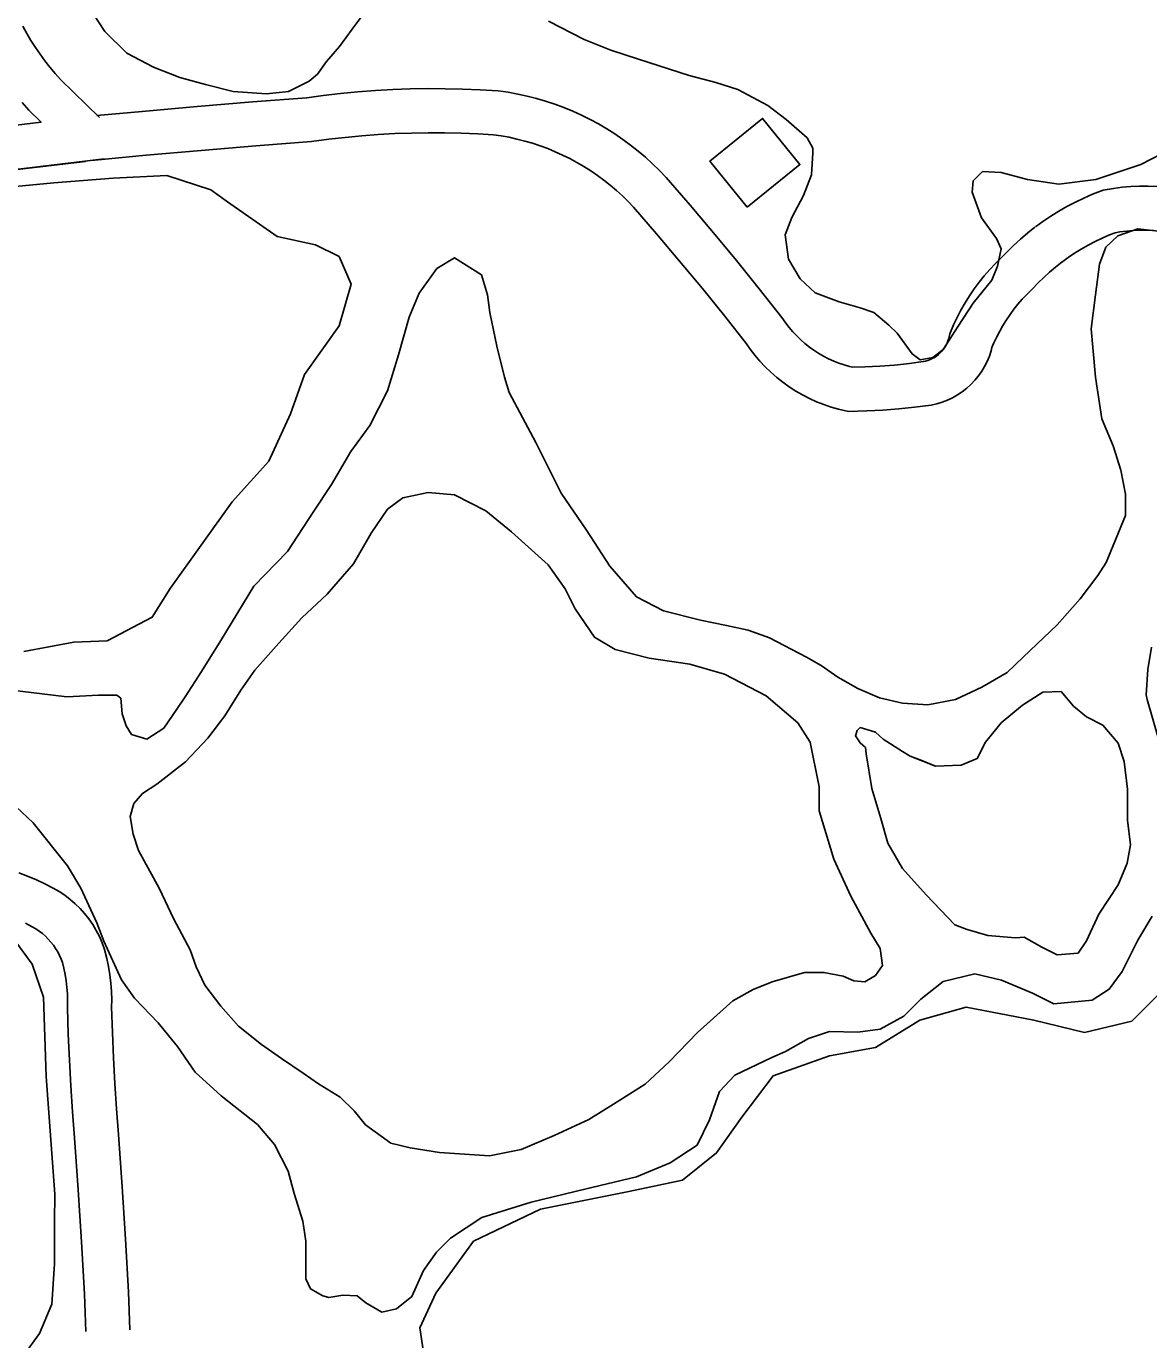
# Model space of a CAD drawing. Extents: x 3715084 to 3753216, y 488173 to 513963.
# Drawn here: x 3735343 to 3736107, y 497393 to 498287 of the extents above; entities that cross this region are included whole.
import ezdxf

# ---------------------------------------------------------------- set-up
doc = ezdxf.new("R2010")
doc.units = 0
for name, color, linetype in [('V-BLDG-OTLN', 7, 'Continuous'), ('V-ROAD-CNTR', 7, 'Continuous'), ('V-SITE-VEGE', 7, 'Continuous'), ('V-TOPO-SHOR', 7, 'Continuous')]:
    doc.layers.add(name, color=color, linetype=linetype)

msp = doc.modelspace()

# ---------------------------------------------------------------- linework, layer by layer
at = {"layer": 'V-BLDG-OTLN'}
msp.add_lwpolyline([(3735833.77, 498163.95), (3735808.26, 498195.37), (3735844.11, 498224.47), (3735869.6, 498193.05)], close=True, dxfattribs=at)
at = {"layer": 'V-ROAD-CNTR'}
for points in [[(3735340.61, 498287.13), (3735343.3, 498282.22), (3735346.14, 498277.41), (3735349.15, 498272.7), (3735352.32, 498268.09), (3735355.63, 498263.58), (3735359.09, 498259.2), (3735362.7, 498254.92), (3735366.3, 498250.93), (3735392.73, 498225.08)], [(3735391.06, 498226.3), (3735421.91, 498229.2), (3735459.37, 498232.5), (3735496.84, 498235.61), (3735533.86, 498238.48), (3735545.07, 498239.99), (3735556.88, 498241.35), (3735568.71, 498242.48), (3735580.56, 498243.38), (3735592.43, 498244.04), (3735604.3, 498244.48), (3735616.19, 498244.69), (3735628.07, 498244.66), (3735639.95, 498244.41), (3735651.83, 498243.93), (3735664.18, 498243.18), (3735671.03, 498242.18), (3735677.47, 498241), (3735683.86, 498239.61), (3735690.21, 498237.99), (3735696.49, 498236.15), (3735702.7, 498234.09), (3735708.84, 498231.82), (3735714.89, 498229.33), (3735720.86, 498226.64), (3735726.73, 498223.73), (3735732.49, 498220.63), (3735738.14, 498217.32), (3735743.67, 498213.82), (3735749.08, 498210.13), (3735754.35, 498206.26), (3735759.49, 498202.2), (3735764.48, 498197.96), (3735769.32, 498193.56), (3735774, 498188.98), (3735778.59, 498184.17), (3735794.86, 498165.37), (3735810.74, 498146.59), (3735826.4, 498127.65), (3735841.85, 498108.53), (3735857.32, 498088.94), (3735859.98, 498085.11), (3735862.31, 498082.07), (3735864.79, 498079.16), (3735867.4, 498076.37), (3735870.15, 498073.72), (3735873.03, 498071.19), (3735876.03, 498068.82), (3735879.14, 498066.6), (3735882.36, 498064.53), (3735885.67, 498062.62), (3735889.07, 498060.88), (3735892.56, 498059.3), (3735896.12, 498057.9), (3735899.74, 498056.67), (3735903.42, 498055.63), (3735905.66, 498055.11), (3735914.01, 498055.3), (3735924.06, 498055.81), (3735934.07, 498056.58), (3735944.07, 498057.63), (3735953.58, 498058.89), (3735955.09, 498059.23), (3735956.67, 498059.71), (3735958.21, 498060.3), (3735959.71, 498061), (3735961.14, 498061.81), (3735962.51, 498062.73), (3735963.81, 498063.75), (3735965.04, 498064.86), (3735966.17, 498066.05), (3735967.22, 498067.33), (3735968.17, 498068.68), (3735969.02, 498070.1), (3735969.75, 498071.57), (3735970.38, 498073.1), (3735970.9, 498074.67), (3735971.71, 498077.92), (3735974.21, 498083.91), (3735976.6, 498089.03), (3735979.19, 498094.04), (3735981.98, 498098.95), (3735984.97, 498103.75), (3735988.14, 498108.41), (3735991.5, 498112.95), (3735995.04, 498117.35), (3735998.76, 498121.6), (3736002.64, 498125.7), (3736006.26, 498129.23), (3736010.32, 498133.5), (3736014.94, 498138.01), (3736019.71, 498142.35), (3736024.64, 498146.51), (3736029.5, 498150.32)], [(3735340.1, 498235.19), (3735344.66, 498230.14), (3735353.08, 498221.9), (3735258.54, 498210.51)], [(3735387.32, 498195.82), (3735424.63, 498199.32), (3735461.93, 498202.61), (3735499.24, 498205.71), (3735537.03, 498208.63), (3735548.79, 498210.22), (3735560.02, 498211.51), (3735571.27, 498212.58), (3735582.54, 498213.44), (3735593.82, 498214.07), (3735605.12, 498214.49), (3735616.42, 498214.69), (3735627.72, 498214.67), (3735639.02, 498214.42), (3735650.31, 498213.96), (3735661.1, 498213.31), (3735666.17, 498212.57), (3735671.58, 498211.58), (3735676.95, 498210.41), (3735682.28, 498209.05), (3735687.56, 498207.5), (3735692.77, 498205.78), (3735697.93, 498203.87), (3735703.02, 498201.78), (3735708.03, 498199.51), (3735712.95, 498197.08), (3735717.8, 498194.47), (3735722.54, 498191.69), (3735727.19, 498188.75), (3735731.73, 498185.65), (3735736.16, 498182.39), (3735740.47, 498178.99), (3735744.66, 498175.43), (3735748.73, 498171.73), (3735752.67, 498167.89), (3735756.39, 498163.99), (3735772.06, 498145.86), (3735787.72, 498127.35), (3735803.17, 498108.66), (3735818.41, 498089.8), (3735833.2, 498071.08), (3735835.74, 498067.41), (3735838.97, 498063.21), (3735842.4, 498059.17), (3735846.03, 498055.31), (3735849.84, 498051.63), (3735853.82, 498048.14), (3735857.98, 498044.85), (3735862.29, 498041.77), (3735866.74, 498038.9), (3735871.34, 498036.25), (3735876.05, 498033.84), (3735880.88, 498031.66), (3735885.8, 498029.72), (3735890.82, 498028.02), (3735895.92, 498026.57), (3735902.56, 498025.03), (3735915.12, 498025.32), (3735925.97, 498025.86), (3735936.8, 498026.7), (3735947.61, 498027.84), (3735958.83, 498029.32), (3735962.71, 498030.19), (3735966.41, 498031.31), (3735970.02, 498032.7), (3735973.51, 498034.35), (3735976.88, 498036.25), (3735980.1, 498038.4), (3735983.15, 498040.78), (3735986.01, 498043.38), (3735988.68, 498046.19), (3735991.13, 498049.17), (3735993.35, 498052.33), (3735995.33, 498055.65), (3735997.07, 498059.11), (3735998.54, 498062.69), (3735999.75, 498066.36), (3736000.27, 498068.46), (3736001.66, 498071.77), (3736003.53, 498075.8), (3736005.57, 498079.74), (3736007.76, 498083.6), (3736010.11, 498087.37), (3736012.61, 498091.04), (3736015.25, 498094.61), (3736018.03, 498098.06), (3736020.95, 498101.41), (3736024.01, 498104.63), (3736027.61, 498108.14), (3736031.69, 498112.43), (3736035.52, 498116.18), (3736039.48, 498119.78), (3736043.58, 498123.24), (3736048.01, 498126.71)], [(3735396.02, 498196.86), (3735261.95, 498180.7)], [(3736029.94, 498150.65), (3736034.94, 498154.29), (3736040.3, 498157.89), (3736045.78, 498161.29), (3736051.38, 498164.49), (3736057.1, 498167.48), (3736062.92, 498170.26), (3736068.84, 498172.83), (3736076.04, 498175.64), (3736083.06, 498176.83), (3736088.91, 498177.56), (3736094.77, 498178.05), (3736100.66, 498178.29), (3736106.55, 498178.28), (3736112.44, 498178.02)], [(3736047.58, 498126.38), (3736052.13, 498129.69), (3736056.58, 498132.68), (3736061.13, 498135.51), (3736065.79, 498138.16), (3736070.53, 498140.65), (3736075.36, 498142.96), (3736080.28, 498145.09), (3736084.09, 498146.58), (3736087.43, 498147.14), (3736092.01, 498147.72), (3736096.62, 498148.1), (3736101.24, 498148.29), (3736105.86, 498148.28), (3736110.48, 498148.08)], [(3735337.9, 497711.07), (3735343.89, 497708.79), (3735349.8, 497706.28), (3735355.6, 497703.56), (3735361.34, 497700.59), (3735365.23, 497698.35), (3735369.09, 497695.78), (3735372.78, 497692.98), (3735376.29, 497689.95), (3735379.59, 497686.7), (3735382.69, 497683.26), (3735385.55, 497679.61), (3735388.18, 497675.8), (3735390.57, 497671.83), (3735392.69, 497667.71), (3735394.55, 497663.47), (3735396.26, 497658.79), (3735397.73, 497652.78), (3735398.85, 497647.22), (3735399.75, 497641.62), (3735400.42, 497635.99), (3735400.86, 497630.33), (3735401.08, 497624.66), (3735401.06, 497619.53), (3735401.55, 497602.36), (3735402.26, 497585.04), (3735403.18, 497567.74), (3735404.33, 497550.45), (3735405.7, 497533.04), (3735408.27, 497497.34), (3735410.54, 497461.61), (3735412.49, 497425.81), (3735413.53, 497400.05)], [(3735342.32, 497676.65), (3735346.95, 497674.25), (3735349.44, 497672.82), (3735351.71, 497671.31), (3735353.89, 497669.66), (3735355.94, 497667.88), (3735357.89, 497665.97), (3735359.71, 497663.94), (3735361.4, 497661.8), (3735362.95, 497659.55), (3735364.35, 497657.21), (3735365.6, 497654.79), (3735366.69, 497652.3), (3735367.51, 497650.06), (3735368.44, 497646.23), (3735369.33, 497641.87), (3735370.03, 497637.46), (3735370.56, 497633.04), (3735370.91, 497628.61), (3735371.07, 497624.15), (3735371.06, 497619.16), (3735371.56, 497601.32), (3735372.29, 497583.63), (3735373.24, 497565.95), (3735374.4, 497548.28), (3735375.78, 497530.78), (3735378.34, 497495.31), (3735380.59, 497459.84), (3735382.52, 497424.39), (3735383.56, 497398.84)]]:
    msp.add_lwpolyline(points, dxfattribs=at)
at = {"layer": 'V-SITE-VEGE'}
for points in [[(3735574.15, 498297.75), (3735564.71, 498285.18), (3735556.06, 498273.39), (3735547.41, 498263.17), (3735541.11, 498254.53), (3735535.61, 498249.81), (3735521.46, 498242.74), (3735506.52, 498241.17), (3735483.72, 498242.76), (3735464.86, 498247.48), (3735447.56, 498252.2), (3735429.48, 498259.29), (3735411.41, 498268.72), (3735396.48, 498283.67), (3735388.62, 498295.46)], [(3736122.83, 498204), (3736101.6, 498193), (3736087.45, 498188.29), (3736070.94, 498182.79), (3736045.79, 498179.66), (3736024.56, 498182.81), (3736006.48, 498187.54), (3735993.9, 498188.33), (3735987.61, 498182.04), (3735986.82, 498174.18), (3735993.1, 498156.88), (3736003.32, 498142.73), (3736006.46, 498135.65), (3736004.1, 498123.86), (3736000.16, 498114.43), (3735987.58, 498098.71), (3735977.35, 498082.99), (3735967.13, 498067.27), (3735960.05, 498061.77), (3735951.4, 498060.2), (3735945.9, 498064.14), (3735935.68, 498078.29), (3735930.19, 498083.79), (3735919.97, 498092.45), (3735910.54, 498095.59), (3735896.39, 498099.53), (3735879.88, 498105.82), (3735869.67, 498115.26), (3735861.81, 498128.63), (3735859.46, 498145.14), (3735864.18, 498156.93), (3735872.04, 498171.86), (3735877.55, 498186.01), (3735878.34, 498200.95), (3735878.35, 498204.09), (3735874.42, 498211.17), (3735860.27, 498223.75), (3735847.7, 498233.19), (3735827.26, 498244.2), (3735812.33, 498248.92), (3735794.25, 498253.65), (3735759.66, 498264.67), (3735740.8, 498270.96), (3735722.72, 498278.04), (3735698.35, 498290.63)], [(3735261.96, 498170.97), (3735361.59, 498180.65), (3735402.08, 498183.87), (3735438.53, 498185.48), (3735468.49, 498175.75), (3735479.83, 498167.65), (3735513.84, 498144.14), (3735539.75, 498138.47), (3735555.95, 498130.36), (3735564.04, 498111.73), (3735555.93, 498083.38), (3735532.43, 498050.19), (3735522.7, 498023.46), (3735508.11, 497991.07), (3735482.99, 497963.54), (3735440.86, 497904.44), (3735428.7, 497885), (3735397.92, 497868.81), (3735375.24, 497868.01), (3735341.22, 497861.55)], [(3735329.66, 497672.48), (3735346.96, 497648.77), (3735354.64, 497626.33), (3735356.54, 497572.5), (3735362.28, 497492.4), (3735362.27, 497473.81), (3735362.26, 497444.98), (3735360.33, 497417.42), (3735351.99, 497397.56), (3735331.48, 497369.37)], [(3735616.01, 497366.7), (3735610.89, 497401.3), (3735621.79, 497425.01), (3735647.44, 497460.25), (3735692.95, 497482.02), (3735753.19, 497494.17), (3735789.72, 497501.85), (3735812.8, 497520.43), (3735830.11, 497544.77), (3735851.26, 497572.96), (3735889.72, 497586.4), (3735921.12, 497592.16), (3735951.25, 497610.73), (3735982.65, 497619.69), (3736028.79, 497610.7), (3736063.39, 497602.36), (3736095.43, 497610.04), (3736117.23, 497631.82)]]:
    msp.add_lwpolyline(points, dxfattribs=at)
for points in [[(3735419.33, 497726.22), (3735415.66, 497737.23), (3735413.57, 497749.29), (3735416.2, 497758.2), (3735421.96, 497765.02), (3735431.93, 497771.3), (3735451.33, 497786.5), (3735466.54, 497802.74), (3735478.08, 497817.94), (3735489.09, 497835.24), (3735498.53, 497848.87), (3735514.79, 497867.21), (3735530.53, 497884.5), (3735547.83, 497900.75), (3735565.66, 497921.19), (3735577.73, 497942.15), (3735588.75, 497958.4), (3735599.23, 497966.26), (3735616.53, 497969.92), (3735634.36, 497968.34), (3735655.85, 497957.33), (3735673.14, 497943.17), (3735698.3, 497920.61), (3735709.82, 497904.36), (3735716.63, 497890.73), (3735729.73, 497871.32), (3735743.89, 497862.93), (3735766.95, 497857.16), (3735794.73, 497852.95), (3735818.32, 497846.13), (3735846.63, 497831.44), (3735868.11, 497813.08), (3735876.5, 497799.97), (3735882.78, 497769.57), (3735882.77, 497753.31), (3735892.72, 497720.28), (3735904.24, 497695.11), (3735917.86, 497669.95), (3735924.15, 497659.46), (3735925.72, 497647.92), (3735921, 497641.11), (3735913.66, 497636.92), (3735906.32, 497637.45), (3735898.98, 497640.59), (3735885.88, 497643.22), (3735872.77, 497643.23), (3735850.75, 497636.94), (3735837.64, 497631.71), (3735824.01, 497623.85), (3735799.88, 497602.36), (3735780.48, 497582.45), (3735764.22, 497567.25), (3735742.72, 497553.63), (3735725.94, 497543.15), (3735702.35, 497532.15), (3735679.8, 497522.72), (3735658.31, 497518.53), (3735624.23, 497520.65), (3735604.31, 497523.8), (3735591.21, 497526.95), (3735573.91, 497539.54), (3735566.05, 497548.98), (3735556.62, 497558.41), (3735541.94, 497567.33), (3735531.46, 497574.67), (3735516.78, 497584.64), (3735503.16, 497594.08), (3735487.44, 497606.67), (3735475.38, 497620.3), (3735464.38, 497634.47), (3735458.62, 497647.05), (3735454.43, 497658.58), (3735443.43, 497679.56), (3735433.47, 497700.53)], [(3735914.76, 497792.1), (3735914.24, 497796.29), (3735910.57, 497799.43), (3735907.43, 497804.16), (3735908.48, 497807.83), (3735910.58, 497809.92), (3735921.06, 497806.77), (3735926.3, 497802.05), (3735939.4, 497793.66), (3735944.64, 497790.51), (3735961.94, 497783.69), (3735979.24, 497784.21), (3735990.25, 497788.92), (3735996.02, 497799.93), (3736006.51, 497813.04), (3736021.2, 497825.08), (3736034.83, 497833.99), (3736047.41, 497834.51), (3736055.8, 497824.55), (3736064.71, 497817.21), (3736075.71, 497811.43), (3736086.19, 497799.37), (3736090.38, 497786.79), (3736092.47, 497767.91), (3736092.47, 497746.95), (3736094.56, 497730.17), (3736092.45, 497717.59), (3736086.16, 497702.91), (3736073.04, 497683), (3736064.65, 497664.65), (3736058.88, 497656.26), (3736044.73, 497655.22), (3736034.24, 497660.47), (3736022.19, 497667.29), (3736016.42, 497666.77), (3735997.55, 497668.35), (3735983.39, 497672.54), (3735975.01, 497675.69), (3735955.62, 497696.14), (3735939.38, 497713.97), (3735929.42, 497731.28), (3735924.71, 497748.06), (3735918.42, 497768.5)]]:
    msp.add_lwpolyline(points, close=True, dxfattribs=at)
at = {"layer": 'V-TOPO-SHOR'}
for points in [[(3735383.29, 498195.07), (3735317.28, 498187.4), (3735193.6, 498170.79), (3735119.9, 498162.48), (3735069.27, 498152.89)], [(3736067.75, 498081.25), (3736070.89, 498104.28), (3736073.52, 498125.21), (3736077.71, 498136.72), (3736086.08, 498144.57), (3736099.69, 498149.27), (3736117.48, 498147.17)], [(3735331.38, 497835.58), (3735370.63, 497830.85), (3735392.08, 497831.89), (3735404.64, 497831.89), (3735407.26, 497829.79), (3735408.3, 497819.33), (3735410.92, 497810.95), (3735414.58, 497805.19), (3735425.04, 497802.05), (3735436.56, 497809.37), (3735445.46, 497822.45), (3735451.21, 497830.82), (3735462.21, 497848.09), (3735475.3, 497869.02), (3735497.81, 497906.16), (3735520.85, 497929.7), (3735538.13, 497956.38), (3735550.7, 497975.22), (3735563.78, 497997.71), (3735576.87, 498015.5), (3735588.92, 498039.04), (3735596.25, 498063.64), (3735603.59, 498089.27), (3735610.4, 498105.49), (3735622.44, 498122.23), (3735634.48, 498129.56), (3735652.79, 498118.04), (3735656.97, 498104.43), (3735658.53, 498092.39), (3735663.24, 498069.37), (3735668.46, 498048.43), (3735671.6, 498037.97), (3735689.9, 498003.95), (3735707.16, 497969.4), (3735724.41, 497944.28), (3735740.1, 497919.68), (3735758.41, 497898.74), (3735776.72, 497889.31), (3735801.84, 497883.02), (3735819.63, 497879.35), (3735834.28, 497876.21), (3735848.93, 497870.97), (3735874.04, 497857.88), (3735883.99, 497852.12), (3735895.49, 497844.27), (3735909.1, 497836.41), (3735923.75, 497830.13), (3735939.44, 497826.46), (3735956.71, 497825.41), (3735975.56, 497829.06), (3735993.35, 497837.43), (3736010.62, 497847.36), (3736021.61, 497857.83), (3736044.65, 497879.79), (3736060.35, 497897.58), (3736072.39, 497913.28), (3736078.15, 497922.17), (3736082.87, 497933.68), (3736091.25, 497954.09), (3736091.25, 497968.74), (3736088.12, 497984.96), (3736082.89, 498001.71), (3736075.05, 498020.03), (3736070.87, 498048.29), (3736067.75, 498081.25)], [(3735419.33, 497726.22), (3735433.47, 497700.53), (3735443.43, 497679.56), (3735454.43, 497658.58), (3735458.62, 497647.05), (3735464.38, 497634.47), (3735475.38, 497620.3), (3735487.44, 497606.67), (3735503.16, 497594.08), (3735516.78, 497584.64), (3735531.46, 497574.67), (3735541.94, 497567.33), (3735556.62, 497558.41), (3735566.05, 497548.97), (3735573.91, 497539.54), (3735591.21, 497526.95), (3735604.31, 497523.8), (3735624.23, 497520.64), (3735658.31, 497518.53), (3735679.8, 497522.72), (3735702.35, 497532.15), (3735725.94, 497543.15), (3735742.72, 497553.63), (3735764.22, 497567.25), (3735780.48, 497582.45), (3735799.88, 497602.36), (3735824.01, 497623.85), (3735837.64, 497631.71), (3735850.75, 497636.94), (3735872.77, 497643.23), (3735885.88, 497643.22), (3735898.98, 497640.59), (3735906.32, 497637.45), (3735913.66, 497636.92), (3735921, 497641.11), (3735925.72, 497647.92), (3735924.15, 497659.46), (3735917.86, 497669.95), (3735904.24, 497695.11), (3735892.72, 497720.28), (3735882.77, 497753.31), (3735882.78, 497769.57), (3735876.5, 497799.97), (3735868.11, 497813.08), (3735846.63, 497831.44), (3735818.32, 497846.13), (3735794.73, 497852.95), (3735766.95, 497857.16), (3735743.89, 497862.93), (3735729.73, 497871.32), (3735716.63, 497890.73), (3735709.82, 497904.36), (3735698.3, 497920.61), (3735673.14, 497943.17), (3735655.85, 497957.33), (3735634.36, 497968.34), (3735616.53, 497969.92), (3735599.23, 497966.26), (3735588.75, 497958.4), (3735577.73, 497942.15), (3735565.66, 497921.19), (3735547.83, 497900.75), (3735530.53, 497884.5), (3735514.79, 497867.21), (3735498.53, 497848.87), (3735489.09, 497835.24), (3735478.08, 497817.94), (3735466.54, 497802.74), (3735451.33, 497786.5), (3735431.93, 497771.3), (3735421.96, 497765.02), (3735416.2, 497758.2), (3735413.57, 497749.29), (3735415.66, 497737.23), (3735419.33, 497726.22)], [(3736109.01, 497864.6), (3736106.39, 497849.42), (3736105.33, 497832.15), (3736105.85, 497829.01), (3736113.69, 497802.32)], [(3735914.76, 497792.1), (3735918.42, 497768.5), (3735924.71, 497748.05), (3735929.42, 497731.28), (3735939.38, 497713.97), (3735955.62, 497696.14), (3735975.01, 497675.69), (3735983.39, 497672.54), (3735997.55, 497668.35), (3736016.42, 497666.77), (3736022.19, 497667.29), (3736034.24, 497660.47), (3736044.73, 497655.22), (3736058.88, 497656.26), (3736064.65, 497664.65), (3736073.04, 497683), (3736086.16, 497702.91), (3736092.45, 497717.59), (3736094.56, 497730.17), (3736092.47, 497746.95), (3736092.47, 497767.92), (3736090.38, 497786.79), (3736086.19, 497799.37), (3736075.71, 497811.43), (3736064.71, 497817.21), (3736055.8, 497824.55), (3736047.41, 497834.51), (3736034.83, 497833.99), (3736021.2, 497825.08), (3736006.51, 497813.03), (3735996.02, 497799.93), (3735990.25, 497788.92), (3735979.24, 497784.21), (3735961.94, 497783.69), (3735952.51, 497787.36), (3735944.64, 497790.51), (3735939.4, 497793.66), (3735926.3, 497802.05), (3735921.06, 497806.77), (3735910.58, 497809.92), (3735908.48, 497807.83), (3735907.43, 497804.16), (3735910.57, 497799.44), (3735914.24, 497796.29), (3735914.76, 497792.1)], [(3735631.62, 497462.36), (3735622.2, 497452.94), (3735613.29, 497440.39), (3735605.44, 497422.6), (3735594.97, 497414.23), (3735585.02, 497412.14), (3735574.04, 497418.42), (3735568.28, 497423.14), (3735558.34, 497423.66), (3735548.92, 497422.1), (3735544.73, 497423.14), (3735536.37, 497427.86), (3735533.23, 497434.66), (3735533.23, 497447.74), (3735533.24, 497460.3), (3735531.15, 497473.91), (3735525.4, 497492.75), (3735521.22, 497507.93), (3735511.81, 497526.24), (3735500.3, 497539.85), (3735475.71, 497559.23), (3735457.93, 497575.45), (3735445.9, 497592.73), (3735432.82, 497608.96), (3735416.6, 497625.71), (3735407.71, 497638.27), (3735395.69, 497664.43), (3735390.98, 497677), (3735380, 497700.55), (3735371.11, 497715.73), (3735347.57, 497745.04), (3735336.06, 497756.03)], [(3736109.46, 497681.44), (3736099.51, 497665.23), (3736089.04, 497643.78), (3736080.14, 497631.74), (3736068.63, 497624.42), (3736042.46, 497621.81), (3736027.81, 497629.14), (3736006.88, 497638.05), (3735988.57, 497642.24), (3735967.11, 497637.02), (3735951.93, 497624.99), (3735940.42, 497613.48), (3735924.19, 497604.59), (3735909.01, 497602.5), (3735889.65, 497603.03), (3735875.52, 497598.33), (3735859.82, 497589.43), (3735850.4, 497585.25), (3735825.27, 497573.23), (3735814.81, 497562.24), (3735808, 497542.88), (3735799.62, 497525.62), (3735781.3, 497513.59), (3735758.27, 497504.17), (3735723.2, 497495.82), (3735686.57, 497486.93), (3735653.08, 497476.48), (3735631.62, 497462.36)]]:
    msp.add_lwpolyline(points, dxfattribs=at)

doc.saveas('drawing.dxf')
